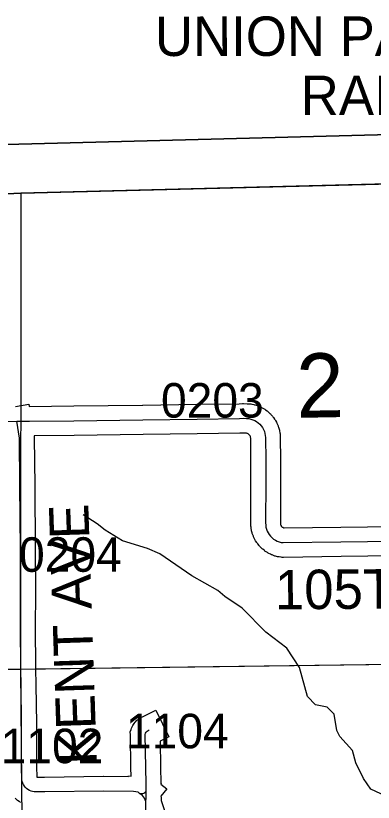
# Model space of a CAD drawing. Extents: x 23.6 to 68.7, y -63 to -29.
# Drawn here: x 42.501 to 43.226, y -34.904 to -33.31 of the extents above; entities that cross this region are included whole.
import ezdxf

# ---------------------------------------------------------------- set-up
doc = ezdxf.new("R2010")
doc.units = 0
for name, color, linetype in [('tdCoClipBndry', 7, 'Continuous'), ('tdCoCoBndry', 7, 'Continuous'), ('tdCoCoBndryPart', 7, 'Continuous'), ('tdCoHydroRiver', 7, 'Continuous'), ('tdCoRROwnerTxt', 7, 'Continuous'), ('tdCoSecRdNmbr', 7, 'Continuous'), ('tdCoSecRdTxt', 7, 'Continuous'), ('tdCoSecRteBand', 7, 'Continuous'), ('tdCoSecRteCL', 7, 'Continuous'), ('tdCoSectLine', 7, 'Continuous'), ('tdCoSectLinePart', 7, 'Continuous'), ('tdCoSectNmbr', 7, 'Continuous'), ('tdCoSurfGravel', 7, 'Continuous'), ('tdCoTwpBndryShd', 7, 'Continuous')]:
    doc.layers.add(name, color=color, linetype=linetype)

msp = doc.modelspace()

# ---------------------------------------------------------------- linework, layer by layer
at = {"layer": 'tdCoClipBndry'}
msp.add_lwpolyline([(32.5923, -42.7484), (32.5183, -35.7733), (32.5031, -34.7682), (32.4957, -33.7858), (32.4988, -33.76), (32.5086, -33.7359), (32.5242, -33.7151), (32.5447, -33.699), (32.5687, -33.6888), (32.5944, -33.6851), (36.5353, -33.6387), (37.5451, -33.6329), (39.5046, -33.6092), (41.4955, -33.5687), (42.4818, -33.5704), (43.4945, -33.5446), (44.4809, -33.54), (48.4512, -33.5006), (56.4135, -33.3762)], dxfattribs=at)
at = {"layer": 'tdCoCoBndry'}
for p, q in [((42.5122, -33.6696), (43.4953, -33.6446)), ((43.4953, -33.6446), (42.5122, -33.6696)), ((42.4833, -33.6703), (42.5122, -33.6696)), ((42.5122, -33.6696), (42.4833, -33.6703))]:
    msp.add_line(p, q, dxfattribs=at)
for points in [[(56.4135, -33.3762), (48.4512, -33.5006), (44.4809, -33.54), (43.4945, -33.5446), (42.4818, -33.5704), (41.4955, -33.5687), (39.5046, -33.6092)], [(53.4205, -33.5241), (52.424, -33.5401), (51.427, -33.5565), (50.4445, -33.5691), (49.4558, -33.5847), (48.4525, -33.6006), (47.4567, -33.6082), (47.4353, -33.6084), (46.4575, -33.6183), (46.4433, -33.6186), (45.4539, -33.6298), (44.4817, -33.64), (43.495, -33.6446), (42.5119, -33.6696), (42.483, -33.6703), (41.4975, -33.6686), (40.4923, -33.6896), (39.5062, -33.7091)], [(39.5066, -33.7091), (40.4927, -33.6896), (41.4979, -33.6686), (42.4833, -33.6703), (42.5122, -33.6696), (43.4953, -33.6446), (44.482, -33.64), (45.4542, -33.6298), (46.4436, -33.6186), (46.4578, -33.6183), (47.4356, -33.6084), (47.4571, -33.6082), (48.4528, -33.6006), (49.4561, -33.5847), (50.4448, -33.5691), (51.4274, -33.5565), (52.4244, -33.5401), (53.4208, -33.5241)], [(39.5066, -33.7091), (40.4927, -33.6896), (41.4979, -33.6686), (42.4833, -33.6703), (42.5122, -33.6696), (43.4953, -33.6446), (44.482, -33.64), (45.4542, -33.6298), (46.4436, -33.6186), (46.4578, -33.6183), (47.4356, -33.6084), (47.4571, -33.6082), (48.4528, -33.6006), (49.4561, -33.5847), (50.4448, -33.5691), (51.4274, -33.5565), (52.4244, -33.5401), (53.4208, -33.5241)]]:
    msp.add_lwpolyline(points, dxfattribs=at)
at = {"layer": 'tdCoCoBndryPart'}
msp.add_lwpolyline([(42.2811, -33.67), (42.483, -33.6703), (42.5119, -33.6696), (43.495, -33.6446), (43.5474, -33.6443)], dxfattribs=at)
at = {"layer": 'tdCoHydroRiver'}
msp.add_lwpolyline([(43.2704, -34.9007), (43.2212, -34.8775), (43.2068, -34.8555), (43.1907, -34.8241), (43.1842, -34.7989), (43.1587, -34.7707), (43.1522, -34.7582), (43.1472, -34.7251), (43.1328, -34.711), (43.1091, -34.7065), (43.0932, -34.6893), (43.0768, -34.631), (43.0512, -34.5918), (43.0083, -34.5591), (42.9605, -34.5106), (42.9255, -34.4872), (42.9112, -34.4747), (42.8588, -34.4453), (42.7937, -34.4001), (42.7683, -34.3893), (42.7177, -34.374), (42.6827, -34.3522), (42.6668, -34.3397), (42.6382, -34.3211)], dxfattribs=at)
at = {"layer": 'tdCoSecRteBand'}
for points in [[(42.501, -34.1017), (42.5282, -34.0972), (42.5289, -34.1016), (42.529, -34.1016), (42.6191, -34.1006), (42.7588, -34.0987), (42.7589, -34.0987), (42.7589, -34.0987), (42.8686, -34.0972), (42.9546, -34.096), (42.9614, -34.0957), (42.9625, -34.0957), (42.9635, -34.0957), (42.9707, -34.096), (42.9715, -34.096), (42.9724, -34.0961), (42.9767, -34.0965), (42.9783, -34.0966), (42.9799, -34.0969), (42.9841, -34.0978), (42.9857, -34.0981), (42.9872, -34.0986), (42.9913, -34.0999), (42.9929, -34.1004), (42.9943, -34.1011), (42.9983, -34.1028), (42.9998, -34.1035), (43.0012, -34.1043), (43.0049, -34.1064), (43.0063, -34.1072), (43.0076, -34.1082), (43.0111, -34.1107), (43.0124, -34.1117), (43.0136, -34.1128), (43.0167, -34.1157), (43.0179, -34.1168), (43.019, -34.118), (43.0218, -34.1212), (43.0229, -34.1225), (43.0238, -34.1238), (43.0263, -34.1273), (43.0273, -34.1286), (43.028, -34.13), (43.0301, -34.1338), (43.0309, -34.1352), (43.0315, -34.1367), (43.0332, -34.1407), (43.0338, -34.1422), (43.0343, -34.1437), (43.0355, -34.1478), (43.036, -34.1494), (43.0363, -34.151), (43.037, -34.1552), (43.0373, -34.1568), (43.0375, -34.1584), (43.0378, -34.1627), (43.0378, -34.1637), (43.0379, -34.1646), (43.0383, -34.2099), (43.0383, -34.21), (43.0383, -34.2101), (43.0383, -34.2554), (43.0383, -34.2554), (43.0383, -34.2555), (43.0381, -34.3373), (43.0382, -34.3394), (43.0383, -34.3404), (43.0385, -34.3414), (43.0389, -34.3423), (43.0393, -34.3432), (43.0399, -34.344), (43.0405, -34.3448), (43.0412, -34.3455), (43.0419, -34.3461), (43.0428, -34.3466), (43.0437, -34.3471), (43.0446, -34.3474), (43.0455, -34.3477), (43.0458, -34.3477), (43.1603, -34.346), (43.1603, -34.346), (43.1604, -34.346), (43.3219, -34.344)], [(43.3226, -34.404), (43.1612, -34.406), (43.0443, -34.4077), (43.0419, -34.4078), (43.0396, -34.4074), (43.0354, -34.4068), (43.0338, -34.4066), (43.0323, -34.4062), (43.0282, -34.4052), (43.0266, -34.4048), (43.0251, -34.4042), (43.0212, -34.4027), (43.0197, -34.4022), (43.0182, -34.4014), (43.0144, -34.3995), (43.013, -34.3988), (43.0116, -34.3979), (43.0081, -34.3957), (43.0067, -34.3948), (43.0055, -34.3938), (43.0022, -34.3911), (43.001, -34.3901), (42.9998, -34.389), (42.9968, -34.386), (42.9957, -34.3848), (42.9947, -34.3836), (42.9921, -34.3803), (42.991, -34.379), (42.9902, -34.3777), (42.9879, -34.3741), (42.987, -34.3728), (42.9863, -34.3713), (42.9844, -34.3676), (42.9837, -34.3661), (42.9832, -34.3646), (42.9817, -34.3607), (42.9811, -34.3591), (42.9808, -34.3576), (42.9797, -34.3535), (42.9793, -34.3519), (42.9791, -34.3503), (42.9785, -34.3462), (42.9783, -34.3446), (42.9782, -34.3429), (42.9781, -34.3387), (42.9781, -34.3382), (42.9781, -34.3377), (42.9783, -34.2554), (42.9783, -34.2103), (42.9779, -34.1661), (42.9777, -34.1644), (42.9775, -34.1634), (42.9772, -34.1624), (42.9768, -34.1614), (42.9763, -34.1605), (42.9757, -34.1597), (42.975, -34.1589), (42.9743, -34.1582), (42.9734, -34.1575), (42.9725, -34.157), (42.9715, -34.1566), (42.9706, -34.1563), (42.9695, -34.1561), (42.9677, -34.1559), (42.9625, -34.1557), (42.9564, -34.1559), (42.9561, -34.1559), (42.9558, -34.1559), (42.8694, -34.1572), (42.8694, -34.1572), (42.8694, -34.1572), (42.7597, -34.1587), (42.6199, -34.1606), (42.6198, -34.1606), (42.6198, -34.1606), (42.5387, -34.1615), (42.539, -34.1631), (42.539, -34.1654), (42.54, -34.2617), (42.54, -34.2618), (42.54, -34.2618), (42.541, -34.3909), (42.541, -34.3909), (42.541, -34.391), (42.5414, -34.4824), (42.5414, -34.4825), (42.5414, -34.4827), (42.5412, -34.5461), (42.5416, -34.6338), (42.5425, -34.6659), (42.5425, -34.6661), (42.5425, -34.6664), (42.5433, -34.7445), (42.5433, -34.7446), (42.5433, -34.7447), (42.5435, -34.8315), (42.544, -34.8531), (42.5601, -34.8531), (42.6793, -34.8512), (42.6797, -34.8512), (42.6801, -34.8512), (42.7295, -34.8517), (42.7298, -34.8501), (42.7355, -34.8514), (42.735, -34.8343), (42.735, -34.8341), (42.735, -34.8338), (42.7339, -34.767), (42.7338, -34.7615), (42.7356, -34.7563), (42.7365, -34.754), (42.7375, -34.7512), (42.7389, -34.7487), (42.7402, -34.7466), (42.7417, -34.7441), (42.7437, -34.7419), (42.7453, -34.7401), (42.7473, -34.7379), (42.7496, -34.7362), (42.7516, -34.7347), (42.7539, -34.7329), (42.7565, -34.7316), (42.7588, -34.7305), (42.7858, -34.7174), (42.812, -34.7714), (42.7941, -34.7801), (42.7949, -34.8326), (42.796, -34.8654), (42.7961, -34.8661), (42.7961, -34.8668), (42.796, -34.8673), (42.8081, -34.8771), (42.796, -34.8919), (42.7961, -34.8945), (42.7961, -34.8968), (42.7961, -34.8968), (42.7961, -34.9001), (42.8033, -34.9204)], [(42.5113, -34.9043), (42.5097, -34.9034), (42.5082, -34.9023), (42.5054, -34.9002), (42.504, -34.8991), (42.5026, -34.8978), (42.5002, -34.8954)]]:
    msp.add_lwpolyline(points, dxfattribs=at)
at = {"layer": 'tdCoSecRteCL'}
for points in [[(42.2591, -34.1341), (42.2762, -34.1338), (42.3437, -34.1326), (42.4439, -34.1319), (42.5034, -34.1317)], [(42.5034, -34.1317), (42.5292, -34.1316), (42.6194, -34.1306), (42.7593, -34.1287), (42.869, -34.1272), (42.9553, -34.1259), (42.9625, -34.1257), (42.9696, -34.1259), (42.9739, -34.1263), (42.9781, -34.1272), (42.9822, -34.1285), (42.9861, -34.1302), (42.9899, -34.1324), (42.9933, -34.1349), (42.9965, -34.1378), (42.9993, -34.1411), (43.0018, -34.1446), (43.0039, -34.1483), (43.0055, -34.1523), (43.0068, -34.1564), (43.0075, -34.1606), (43.0079, -34.1649), (43.0083, -34.2102), (43.0083, -34.2554), (43.0081, -34.3378), (43.0082, -34.342), (43.0088, -34.3462), (43.0098, -34.3503), (43.0113, -34.3542), (43.0132, -34.358), (43.0155, -34.3615), (43.0181, -34.3648), (43.0211, -34.3678), (43.0243, -34.3704), (43.0279, -34.3727), (43.0317, -34.3746), (43.0356, -34.3761), (43.0397, -34.3771), (43.0439, -34.3777), (43.1607, -34.376), (43.3223, -34.374)], [(42.5116, -34.6343), (42.5112, -34.5461), (42.5114, -34.4826), (42.511, -34.3911), (42.51, -34.2621), (42.509, -34.1657), (42.5034, -34.1317)], [(41.5341, -34.6382), (41.5379, -34.64), (41.5418, -34.6413), (41.5459, -34.6423), (41.646, -34.6421), (41.8174, -34.6404), (41.9255, -34.6394), (42.1647, -34.6378), (42.3383, -34.6363), (42.4834, -34.6345), (42.5116, -34.6343)], [(42.7525, -34.886), (42.7494, -34.8835), (42.7402, -34.8819), (42.6798, -34.8812), (42.5604, -34.8831), (42.5427, -34.8831), (42.5392, -34.883), (42.5358, -34.8824), (42.5325, -34.8815), (42.5293, -34.8801), (42.5263, -34.8784), (42.5236, -34.8763), (42.5211, -34.8739), (42.519, -34.8712), (42.5172, -34.8683), (42.5158, -34.8651), (42.5147, -34.8618), (42.5141, -34.8584), (42.5135, -34.8319), (42.5133, -34.7448), (42.5125, -34.6667), (42.5116, -34.6343)], [(42.7659, -34.8814), (42.7659, -34.8797), (42.7661, -34.8664), (42.765, -34.8333), (42.7639, -34.7665), (42.7647, -34.7641), (42.766, -34.762), (42.7677, -34.7601), (42.7697, -34.7586), (42.7719, -34.7575)], [(42.7525, -34.886), (42.7547, -34.8864), (42.7568, -34.8865), (42.759, -34.8862), (42.761, -34.8855), (42.7629, -34.8844), (42.7645, -34.883), (42.7659, -34.8814)], [(42.765, -34.9022), (42.7661, -34.8949), (42.7659, -34.8814)], [(42.765, -34.9022), (42.7628, -34.8958), (42.7583, -34.8905), (42.7525, -34.886)], [(42.9773, -35.6313), (42.9623, -35.6311), (42.852, -35.6338), (42.7936, -35.6338), (42.7901, -35.633), (42.7867, -35.6318), (42.7835, -35.6302), (42.7805, -35.6282), (42.7778, -35.6258), (42.7754, -35.6231), (42.7734, -35.6201), (42.7717, -35.6169), (42.7705, -35.6135), (42.7698, -35.61), (42.7694, -35.5929), (42.7698, -35.5095), (42.7687, -35.4172), (42.7683, -35.3442), (42.7687, -35.291), (42.7679, -35.2345), (42.7673, -35.1712), (42.7673, -35.1091), (42.7663, -35.0117), (42.765, -34.9022)]]:
    msp.add_lwpolyline(points, dxfattribs=at)
at = {"layer": 'tdCoSectLine'}
for points in [[(42.5119, -33.6696), (43.495, -33.6446)], [(42.483, -33.6703), (42.5119, -33.6696)], [(42.5119, -33.6696), (42.5112, -34.6343)], [(42.5112, -34.6343), (43.52, -34.6205)], [(41.5108, -34.6434), (42.5112, -34.6343)], [(42.5112, -34.6343), (42.5202, -35.6362)]]:
    msp.add_lwpolyline(points, dxfattribs=at)
at = {"layer": 'tdCoSectLinePart'}
for points in [[(42.5119, -33.6696), (43.495, -33.6446)], [(42.483, -33.6703), (42.5119, -33.6696)], [(42.5119, -33.6696), (42.5116, -34.1016)], [(42.5418, -34.6338), (43.52, -34.6205)]]:
    msp.add_lwpolyline(points, dxfattribs=at)
at = {"layer": 'tdCoSurfGravel'}
for points in [[(42.4439, -34.1319), (42.5034, -34.1317), (42.5292, -34.1316), (42.6194, -34.1306), (42.7593, -34.1287), (42.869, -34.1272), (42.9553, -34.1259), (42.9625, -34.1257), (42.9696, -34.1259), (42.9739, -34.1263), (42.9781, -34.1272), (42.9822, -34.1285), (42.9861, -34.1302), (42.9899, -34.1324), (42.9933, -34.1349), (42.9965, -34.1378), (42.9993, -34.1411), (43.0018, -34.1446), (43.0039, -34.1483), (43.0055, -34.1523), (43.0068, -34.1564), (43.0075, -34.1606), (43.0079, -34.1649), (43.0083, -34.2102), (43.0083, -34.2554), (43.0081, -34.3378), (43.0082, -34.342), (43.0088, -34.3462), (43.0098, -34.3503), (43.0113, -34.3542), (43.0132, -34.358), (43.0155, -34.3615), (43.0181, -34.3648), (43.0211, -34.3678), (43.0243, -34.3704), (43.0279, -34.3727), (43.0317, -34.3746), (43.0356, -34.3761), (43.0397, -34.3771), (43.0439, -34.3777), (43.1607, -34.376), (43.3223, -34.374)], [(42.7663, -35.0117), (42.765, -34.9022), (42.7628, -34.8958), (42.7583, -34.8905), (42.7525, -34.886), (42.7494, -34.8835), (42.7402, -34.8819), (42.6798, -34.8812), (42.5604, -34.8831), (42.5427, -34.8831), (42.5392, -34.883), (42.5358, -34.8824), (42.5325, -34.8815), (42.5293, -34.8801), (42.5263, -34.8784), (42.5236, -34.8763), (42.5211, -34.8739), (42.519, -34.8712), (42.5172, -34.8683), (42.5158, -34.8651), (42.5147, -34.8618), (42.5141, -34.8584), (42.5135, -34.8319), (42.5133, -34.7448), (42.5125, -34.6667), (42.5116, -34.6343), (42.5112, -34.5461), (42.5114, -34.4826), (42.511, -34.3911), (42.51, -34.2621), (42.509, -34.1657), (42.5034, -34.1317)], [(41.5324, -34.6383), (41.5341, -34.6382), (41.5379, -34.64), (41.5418, -34.6413), (41.5459, -34.6423), (41.646, -34.6421), (41.8174, -34.6404), (41.9255, -34.6394), (42.1647, -34.6378), (42.3383, -34.6363), (42.4834, -34.6345), (42.5116, -34.6343)], [(42.765, -34.9022), (42.7661, -34.8949), (42.7659, -34.8814), (42.7659, -34.8797), (42.7661, -34.8664), (42.765, -34.8333), (42.7639, -34.7665), (42.7647, -34.7641), (42.766, -34.762), (42.7677, -34.7601), (42.7697, -34.7586), (42.7719, -34.7575)], [(42.7525, -34.886), (42.7547, -34.8864), (42.7568, -34.8865), (42.759, -34.8862), (42.761, -34.8855), (42.7629, -34.8844), (42.7645, -34.883), (42.7659, -34.8814)]]:
    msp.add_lwpolyline(points, dxfattribs=at)
at = {"layer": 'tdCoTwpBndryShd'}
msp.add_lwpolyline([(39.5062, -33.7091), (40.4923, -33.6896), (41.4975, -33.6686), (42.483, -33.6703), (42.5119, -33.6696), (43.495, -33.6446), (44.4817, -33.64), (45.4539, -33.6298), (46.4433, -33.6186), (46.4575, -33.6183), (47.4353, -33.6084), (47.4567, -33.6082), (48.4525, -33.6006), (49.4558, -33.5847), (50.4445, -33.5691), (51.427, -33.5565), (52.424, -33.5401), (53.4205, -33.5241)], dxfattribs=at)

# ---------------------------------------------------------------- texts
at = {"layer": 'tdCoRROwnerTxt'}
for s, p in [('UNION PACIFIC', (42.7837, -33.3912)), ('RAILROAD', (43.0793, -33.5111))]:
    msp.add_text(s, height=0.08, rotation=0.0329, dxfattribs=at).set_placement(p)
at = {"layer": 'tdCoSecRdNmbr'}
for s, rotation, p in [('0203', 0.0334, (42.796, -34.1243)), ('0204', 0.0332, (42.5082, -34.4369)), ('1104', 0.0333, (42.725, -34.7947)), ('1102', 0.0331, (42.471, -34.8249))]:
    msp.add_text(s, height=0.07, rotation=rotation, dxfattribs=at).set_placement(p)
at = {"layer": 'tdCoSecRdTxt'}
for s, rotation, p in [('KENT AVE', 91.9069, (42.6661, -34.8268)), ('105TH ST', 0.4846, (43.0272, -34.5132))]:
    msp.add_text(s, height=0.08, rotation=rotation, dxfattribs=at).set_placement(p)
at = {"layer": 'tdCoSectNmbr'}
msp.add_text('2', height=0.13, rotation=1.0335, dxfattribs=at).set_placement((43.0713, -34.1248))

doc.saveas('drawing.dxf')
